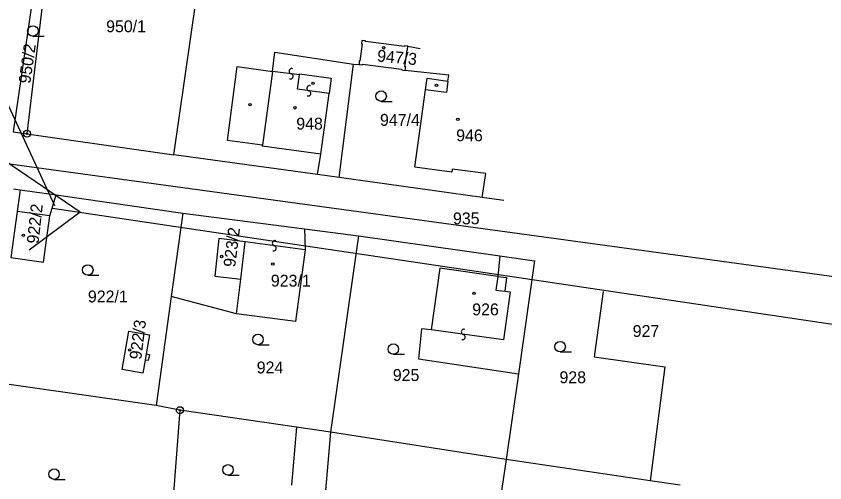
# Model space of a CAD drawing. Extents: x -469926 to -462499, y -1098642 to -1092733.
# Drawn here: x -465706.1 to -465590.7, y -1094544.8 to -1094478.2 of the extents above; entities that cross this region are included whole.
import ezdxf

# ---------------------------------------------------------------- set-up
doc = ezdxf.new("R2010")
doc.units = 0
for name, color, linetype in [('Vrstva 1', 7, 'Continuous'), ('Vrstva 14', 7, 'Continuous'), ('Vrstva 24', 7, 'Continuous'), ('Vrstva 25', 7, 'Continuous'), ('Vrstva 4', 7, 'Continuous'), ('Vrstva 50', 7, 'Continuous'), ('Vrstva 51', 7, 'Continuous'), ('Vrstva 8', 7, 'Continuous')]:
    doc.layers.add(name, color=color, linetype=linetype)

msp = doc.modelspace()

# ---------------------------------------------------------------- linework, layer by layer
at = {"layer": 'Vrstva 1'}
for p, q in [((-465700.5, -1094460.5), (-465704.56, -1094494.94)), ((-465700.5, -1094460.5), (-465704.56, -1094494.94)), ((-465683.57, -1094497.97), (-465678.9, -1094465.12)), ((-465683.57, -1094497.97), (-465678.9, -1094465.12)), ((-465703.8, -1094476.02), (-465706.54, -1094494.66)), ((-465703.8, -1094476.02), (-465706.54, -1094494.66)), ((-465656.75, -1094481.61), (-465656.81, -1094482.1)), ((-465656.75, -1094481.61), (-465656.81, -1094482.1)), ((-465656.24, -1094481.67), (-465656.75, -1094481.61)), ((-465656.24, -1094481.67), (-465656.75, -1094481.61)), ((-465656.71, -1094482.12), (-465657.03, -1094484.57)), ((-465656.71, -1094482.12), (-465657.03, -1094484.57)), ((-465656.81, -1094482.1), (-465656.71, -1094482.12)), ((-465656.81, -1094482.1), (-465656.71, -1094482.12)), ((-465656.25, -1094481.77), (-465656.24, -1094481.67)), ((-465656.25, -1094481.77), (-465656.24, -1094481.67)), ((-465650.65, -1094482.49), (-465656.25, -1094481.77)), ((-465650.65, -1094482.49), (-465656.25, -1094481.77)), ((-465650.64, -1094482.4), (-465650.65, -1094482.49)), ((-465650.64, -1094482.4), (-465650.65, -1094482.49)), ((-465650.17, -1094482.45), (-465650.64, -1094482.4)), ((-465650.17, -1094482.45), (-465650.64, -1094482.4)), ((-465650.22, -1094482.94), (-465650.17, -1094482.45)), ((-465650.22, -1094482.94), (-465650.17, -1094482.45)), ((-465669.52, -1094486.04), (-465669.15, -1094483.31)), ((-465669.52, -1094486.04), (-465669.15, -1094483.31)), ((-465669.15, -1094483.31), (-465657.93, -1094485.02)), ((-465669.15, -1094483.31), (-465657.93, -1094485.02)), ((-465650.62, -1094485.39), (-465650.3, -1094482.94)), ((-465650.62, -1094485.39), (-465650.3, -1094482.94)), ((-465650.3, -1094482.94), (-465650.22, -1094482.94)), ((-465650.3, -1094482.94), (-465650.22, -1094482.94)), ((-465660.01, -1094501.19), (-465657.93, -1094485.02)), ((-465657.93, -1094485.02), (-465657.15, -1094485.05)), ((-465657.93, -1094485.02), (-465657.15, -1094485.05)), ((-465657.13, -1094484.55), (-465657.15, -1094485.05)), ((-465657.13, -1094484.55), (-465657.15, -1094485.05)), ((-465657.15, -1094485.05), (-465656.68, -1094485.11)), ((-465657.15, -1094485.05), (-465656.68, -1094485.11)), ((-465657.03, -1094484.57), (-465657.13, -1094484.55)), ((-465657.03, -1094484.57), (-465657.13, -1094484.55)), ((-465656.68, -1094485.11), (-465656.67, -1094485.02)), ((-465656.68, -1094485.11), (-465656.67, -1094485.02)), ((-465656.67, -1094485.02), (-465651.07, -1094485.74)), ((-465656.67, -1094485.02), (-465651.07, -1094485.74)), ((-465675.94, -1094495.93), (-465674.53, -1094485.33)), ((-465675.94, -1094495.93), (-465674.53, -1094485.33)), ((-465674.53, -1094485.33), (-465669.52, -1094486.04)), ((-465674.53, -1094485.33), (-465669.52, -1094486.04)), ((-465651.07, -1094485.74), (-465651.08, -1094485.84)), ((-465651.07, -1094485.74), (-465651.08, -1094485.84)), ((-465651.08, -1094485.84), (-465650.59, -1094485.9)), ((-465651.08, -1094485.84), (-465650.59, -1094485.9)), ((-465650.49, -1094485.41), (-465650.62, -1094485.39)), ((-465650.49, -1094485.41), (-465650.62, -1094485.39)), ((-465650.59, -1094485.9), (-465650.49, -1094485.41)), ((-465650.59, -1094485.9), (-465650.49, -1094485.41)), ((-465644.35, -1094486.56), (-465650.59, -1094485.9)), ((-465644.35, -1094486.56), (-465650.59, -1094485.9)), ((-465647.67, -1094488.67), (-465647.44, -1094487.01)), ((-465647.67, -1094488.67), (-465647.44, -1094487.01)), ((-465647.44, -1094487.01), (-465644.46, -1094487.42)), ((-465647.44, -1094487.01), (-465644.46, -1094487.42)), ((-465644.46, -1094487.42), (-465644.35, -1094486.56)), ((-465644.46, -1094487.42), (-465644.35, -1094486.56)), ((-465649.21, -1094499.71), (-465647.67, -1094488.67)), ((-465649.21, -1094499.71), (-465647.67, -1094488.67)), ((-465706.54, -1094494.66), (-465704.56, -1094494.94)), ((-465706.54, -1094494.66), (-465704.56, -1094494.94)), ((-465704.56, -1094494.94), (-465683.57, -1094497.97)), ((-465704.56, -1094494.94), (-465683.57, -1094497.97)), ((-465670.94, -1094496.6), (-465675.94, -1094495.93)), ((-465670.94, -1094496.6), (-465675.94, -1094495.93)), ((-465670.96, -1094496.73), (-465670.94, -1094496.6)), ((-465670.96, -1094496.73), (-465670.94, -1094496.6)), ((-465662.59, -1094497.85), (-465670.96, -1094496.73)), ((-465662.59, -1094497.85), (-465670.96, -1094496.73)), ((-465663.08, -1094500.77), (-465683.57, -1094497.97)), ((-465663.08, -1094500.77), (-465683.57, -1094497.97)), ((-465663.08, -1094500.77), (-465662.59, -1094497.85)), ((-465663.08, -1094500.77), (-465662.59, -1094497.85)), ((-465643.91, -1094500.46), (-465649.21, -1094499.71)), ((-465643.91, -1094500.46), (-465649.21, -1094499.71)), ((-465643.85, -1094500.02), (-465643.91, -1094500.46)), ((-465643.85, -1094500.02), (-465643.91, -1094500.46)), ((-465639.05, -1094500.65), (-465643.85, -1094500.02)), ((-465639.05, -1094500.65), (-465643.85, -1094500.02)), ((-465660.01, -1094501.19), (-465663.08, -1094500.77)), ((-465660.01, -1094501.19), (-465663.08, -1094500.77)), ((-465639.56, -1094504.04), (-465660.01, -1094501.19)), ((-465639.56, -1094504.04), (-465660.01, -1094501.19)), ((-465639.56, -1094504.04), (-465639.05, -1094500.65)), ((-465639.56, -1094504.04), (-465639.05, -1094500.65)), ((-465706.49, -1094502.82), (-465705.52, -1094502.96)), ((-465706.49, -1094502.82), (-465705.52, -1094502.96)), ((-465705.52, -1094502.96), (-465705.97, -1094506.05)), ((-465705.52, -1094502.96), (-465705.97, -1094506.05)), ((-465705.52, -1094502.96), (-465700.41, -1094503.69)), ((-465705.52, -1094502.96), (-465700.41, -1094503.69)), ((-465701.3, -1094506.69), (-465700.41, -1094503.69)), ((-465701.3, -1094506.69), (-465700.41, -1094503.69)), ((-465700.41, -1094503.69), (-465682.29, -1094506.3)), ((-465700.41, -1094503.69), (-465682.29, -1094506.3)), ((-465636.46, -1094504.48), (-465639.56, -1094504.04)), ((-465636.46, -1094504.48), (-465639.56, -1094504.04)), ((-465705.97, -1094506.05), (-465706.87, -1094512.64)), ((-465705.97, -1094506.05), (-465706.87, -1094512.64)), ((-465702.21, -1094513.28), (-465701.3, -1094506.69)), ((-465702.21, -1094513.28), (-465701.3, -1094506.69)), ((-465682.29, -1094506.3), (-465683.95, -1094518.22)), ((-465682.29, -1094506.3), (-465683.95, -1094518.22)), ((-465682.29, -1094506.3), (-465664.93, -1094508.55)), ((-465682.29, -1094506.3), (-465664.93, -1094508.55)), ((-465664.93, -1094508.55), (-465664.85, -1094511.53)), ((-465664.93, -1094508.55), (-465657.23, -1094509.55)), ((-465664.93, -1094508.55), (-465664.85, -1094511.53)), ((-465664.93, -1094508.55), (-465657.23, -1094509.55)), ((-465677.19, -1094509.91), (-465677.76, -1094515.28)), ((-465677.19, -1094509.91), (-465677.76, -1094515.28)), ((-465673.41, -1094510.4), (-465677.19, -1094509.91)), ((-465673.41, -1094510.4), (-465677.19, -1094509.91)), ((-465674.04, -1094515.72), (-465673.41, -1094510.4)), ((-465674.04, -1094515.72), (-465673.41, -1094510.4)), ((-465657.23, -1094509.55), (-465661.22, -1094537.57)), ((-465657.23, -1094509.55), (-465661.22, -1094537.57)), ((-465657.23, -1094509.55), (-465637.05, -1094512.39)), ((-465657.23, -1094509.55), (-465637.05, -1094512.39)), ((-465664.85, -1094511.53), (-465666.21, -1094521.79)), ((-465664.85, -1094511.53), (-465666.21, -1094521.79)), ((-465706.87, -1094512.64), (-465702.21, -1094513.28)), ((-465706.87, -1094512.64), (-465702.21, -1094513.28)), ((-465637.05, -1094512.39), (-465637.34, -1094515.32)), ((-465637.05, -1094512.39), (-465637.34, -1094515.32)), ((-465637.05, -1094512.39), (-465632.08, -1094513.09)), ((-465637.05, -1094512.39), (-465632.08, -1094513.09)), ((-465632.08, -1094513.09), (-465634.39, -1094529.23)), ((-465632.08, -1094513.09), (-465634.39, -1094529.23)), ((-465645.63, -1094514.13), (-465646.86, -1094522.98)), ((-465645.63, -1094514.13), (-465646.86, -1094522.98)), ((-465637.34, -1094515.32), (-465645.63, -1094514.13)), ((-465637.34, -1094515.32), (-465645.63, -1094514.13)), ((-465677.76, -1094515.28), (-465674.04, -1094515.72)), ((-465677.76, -1094515.28), (-465674.04, -1094515.72)), ((-465683.95, -1094518.22), (-465686.12, -1094533.77)), ((-465683.95, -1094518.22), (-465686.12, -1094533.77)), ((-465674.63, -1094520.69), (-465683.95, -1094518.22)), ((-465674.63, -1094520.69), (-465683.95, -1094518.22)), ((-465622.31, -1094517.49), (-465623.59, -1094526.81)), ((-465622.31, -1094517.49), (-465623.59, -1094526.81)), ((-465666.21, -1094521.79), (-465674.63, -1094520.69)), ((-465666.21, -1094521.79), (-465674.63, -1094520.69)), ((-465690.98, -1094528.64), (-465690.01, -1094523.17)), ((-465690.98, -1094528.64), (-465690.01, -1094523.17)), ((-465690.01, -1094523.17), (-465687.05, -1094523.69)), ((-465690.01, -1094523.17), (-465687.05, -1094523.69)), ((-465648.23, -1094522.83), (-465648.67, -1094527.1)), ((-465648.23, -1094522.83), (-465648.67, -1094527.1)), ((-465646.86, -1094522.98), (-465648.23, -1094522.83)), ((-465646.86, -1094522.98), (-465648.23, -1094522.83)), ((-465687.05, -1094523.69), (-465687.52, -1094526.4)), ((-465687.05, -1094523.69), (-465687.52, -1094526.4)), ((-465687.52, -1094526.4), (-465687.08, -1094526.48)), ((-465687.52, -1094526.4), (-465687.08, -1094526.48)), ((-465687.08, -1094526.48), (-465687.24, -1094527.36)), ((-465687.08, -1094526.48), (-465687.24, -1094527.36)), ((-465687.68, -1094527.28), (-465688.01, -1094529.16)), ((-465687.68, -1094527.28), (-465688.01, -1094529.16)), ((-465687.24, -1094527.36), (-465687.68, -1094527.28)), ((-465687.24, -1094527.36), (-465687.68, -1094527.28)), ((-465648.67, -1094527.1), (-465634.39, -1094529.23)), ((-465648.67, -1094527.1), (-465634.39, -1094529.23)), ((-465623.59, -1094526.81), (-465613.51, -1094528.25)), ((-465623.59, -1094526.81), (-465613.51, -1094528.25)), ((-465688.01, -1094529.16), (-465690.98, -1094528.64)), ((-465688.01, -1094529.16), (-465690.98, -1094528.64)), ((-465613.51, -1094528.25), (-465615.57, -1094544.51)), ((-465613.51, -1094528.25), (-465615.57, -1094544.51)), ((-465634.39, -1094529.23), (-465636.16, -1094541.5)), ((-465634.39, -1094529.23), (-465636.16, -1094541.5)), ((-465686.12, -1094533.77), (-465710.26, -1094530.33)), ((-465686.12, -1094533.77), (-465710.26, -1094530.33)), ((-465682.73, -1094534.44), (-465686.12, -1094533.77)), ((-465682.73, -1094534.44), (-465686.12, -1094533.77)), ((-465682.73, -1094534.44), (-465685.1, -1094564.62)), ((-465682.73, -1094534.44), (-465685.1, -1094564.62)), ((-465666.09, -1094536.86), (-465682.73, -1094534.44)), ((-465666.09, -1094536.86), (-465682.73, -1094534.44)), ((-465666.09, -1094536.86), (-465666.81, -1094545.17)), ((-465666.09, -1094536.86), (-465666.81, -1094545.17)), ((-465661.22, -1094537.57), (-465666.09, -1094536.86)), ((-465661.22, -1094537.57), (-465666.09, -1094536.86)), ((-465661.22, -1094537.57), (-465663.66, -1094566.23)), ((-465661.22, -1094537.57), (-465663.66, -1094566.23)), ((-465636.16, -1094541.5), (-465661.22, -1094537.57)), ((-465636.16, -1094541.5), (-465661.22, -1094537.57)), ((-465636.16, -1094541.5), (-465637.77, -1094552.57)), ((-465636.16, -1094541.5), (-465637.77, -1094552.57)), ((-465615.57, -1094544.51), (-465636.16, -1094541.5)), ((-465615.57, -1094544.51), (-465636.16, -1094541.5)), ((-465611.32, -1094545.13), (-465615.57, -1094544.51)), ((-465611.32, -1094545.13), (-465615.57, -1094544.51))]:
    msp.add_line(p, q, dxfattribs=at)
at = {"layer": 'Vrstva 14'}
for p, q in [((-465696.96, -1094506.17), (-465724.05, -1094487.66)), ((-465696.96, -1094506.17), (-465724.05, -1094487.66)), ((-465700.57, -1094505.23), (-465708, -1094489.13)), ((-465700.57, -1094505.23), (-465708, -1094489.13)), ((-465700.92, -1094505.58), (-465572.71, -1094524.64)), ((-465696.96, -1094506.17), (-465704.23, -1094511.57)), ((-465696.96, -1094506.17), (-465704.23, -1094511.57))]:
    msp.add_line(p, q, dxfattribs=at)
at = {"layer": 'Vrstva 24'}
for centre, radius in [((-465704.56, -1094494.94), 0.5), ((-465704.56, -1094494.94), 0.5), ((-465704.56, -1094494.94), 0.1), ((-465704.56, -1094494.94), 0.1), ((-465682.73, -1094534.44), 0.5), ((-465682.73, -1094534.44), 0.5), ((-465682.73, -1094534.44), 0.1), ((-465682.73, -1094534.44), 0.1)]:
    msp.add_circle(centre, radius, dxfattribs=at)
at = {"layer": 'Vrstva 25'}
for p, q in [((-465703.71, -1094481.02), (-465702.11, -1094481.02)), ((-465703.71, -1094481.02), (-465702.11, -1094481.02)), ((-465654, -1094490.33), (-465652.4, -1094490.33)), ((-465654, -1094490.33), (-465652.4, -1094490.33)), ((-465695.88, -1094515.16), (-465694.28, -1094515.16)), ((-465695.88, -1094515.16), (-465694.28, -1094515.16)), ((-465671.57, -1094525.09), (-465669.97, -1094525.09)), ((-465671.57, -1094525.09), (-465669.97, -1094525.09)), ((-465652.26, -1094526.46), (-465650.66, -1094526.46)), ((-465652.26, -1094526.46), (-465650.66, -1094526.46)), ((-465628.44, -1094526.12), (-465626.84, -1094526.12)), ((-465628.44, -1094526.12), (-465626.84, -1094526.12)), ((-465675.86, -1094543.72), (-465674.26, -1094543.72)), ((-465675.86, -1094543.72), (-465674.26, -1094543.72)), ((-465700.69, -1094544.33), (-465699.09, -1094544.33)), ((-465700.69, -1094544.33), (-465699.09, -1094544.33))]:
    msp.add_line(p, q, dxfattribs=at)
for centre, radius in [((-465703.71, -1094480.27), 0.75), ((-465703.71, -1094480.27), 0.75), ((-465653.63, -1094482.67), 0.175), ((-465653.63, -1094482.67), 0.175), ((-465663.72, -1094487.76), 0.175), ((-465663.72, -1094487.76), 0.175), ((-465646.09, -1094488.03), 0.175), ((-465646.09, -1094488.03), 0.175), ((-465654, -1094489.58), 0.75), ((-465654, -1094489.58), 0.75), ((-465672.71, -1094490.79), 0.175), ((-465672.71, -1094490.79), 0.175), ((-465666.3, -1094491.24), 0.175), ((-465666.3, -1094491.24), 0.175), ((-465643.05, -1094492.88), 0.175), ((-465643.05, -1094492.88), 0.175), ((-465705.07, -1094509.46), 0.175), ((-465705.07, -1094509.46), 0.175), ((-465676.75, -1094512.49), 0.175), ((-465676.75, -1094512.49), 0.175), ((-465695.88, -1094514.41), 0.75), ((-465695.88, -1094514.41), 0.75), ((-465669.46, -1094513.56), 0.175), ((-465669.46, -1094513.56), 0.175), ((-465640.75, -1094517.76), 0.175), ((-465640.75, -1094517.76), 0.175), ((-465671.57, -1094524.34), 0.75), ((-465671.57, -1094524.34), 0.75), ((-465652.26, -1094525.71), 0.75), ((-465652.26, -1094525.71), 0.75), ((-465628.44, -1094525.37), 0.75), ((-465628.44, -1094525.37), 0.75), ((-465689.91, -1094525.84), 0.175), ((-465689.91, -1094525.84), 0.175), ((-465700.69, -1094543.58), 0.75), ((-465700.69, -1094543.58), 0.75), ((-465675.86, -1094542.97), 0.75), ((-465675.86, -1094542.97), 0.75)]:
    msp.add_circle(centre, radius, dxfattribs=at)
at = {"layer": 'Vrstva 4'}
for p, q in [((-465650.17, -1094482.45), (-465648.41, -1094482.79)), ((-465650.17, -1094482.45), (-465648.41, -1094482.79)), ((-465669.52, -1094486.04), (-465670.94, -1094496.6)), ((-465669.52, -1094486.04), (-465670.94, -1094496.6)), ((-465665.67, -1094486.52), (-465669.52, -1094486.04)), ((-465665.67, -1094486.52), (-465669.52, -1094486.04)), ((-465665.93, -1094488.58), (-465665.67, -1094486.52)), ((-465665.93, -1094488.58), (-465665.67, -1094486.52)), ((-465665.67, -1094486.52), (-465665.66, -1094486.41)), ((-465665.67, -1094486.52), (-465665.66, -1094486.41)), ((-465665.66, -1094486.41), (-465661.15, -1094487.01)), ((-465665.66, -1094486.41), (-465661.15, -1094487.01)), ((-465661.15, -1094487.01), (-465661.44, -1094489.19)), ((-465661.15, -1094487.01), (-465661.44, -1094489.19)), ((-465644.46, -1094487.42), (-465644.67, -1094489.07)), ((-465644.46, -1094487.42), (-465644.67, -1094489.07)), ((-465661.44, -1094489.19), (-465665.93, -1094488.58)), ((-465661.44, -1094489.19), (-465665.93, -1094488.58)), ((-465662.59, -1094497.85), (-465661.44, -1094489.19)), ((-465662.59, -1094497.85), (-465661.44, -1094489.19)), ((-465644.67, -1094489.07), (-465647.67, -1094488.67)), ((-465644.67, -1094489.07), (-465647.67, -1094488.67)), ((-465701.3, -1094506.69), (-465705.97, -1094506.05)), ((-465701.3, -1094506.69), (-465705.97, -1094506.05)), ((-465664.85, -1094511.53), (-465673.41, -1094510.4)), ((-465664.85, -1094511.53), (-465673.41, -1094510.4)), ((-465674.63, -1094520.69), (-465674.04, -1094515.72)), ((-465674.63, -1094520.69), (-465674.04, -1094515.72)), ((-465637.34, -1094515.32), (-465637.6, -1094517.29)), ((-465637.34, -1094515.32), (-465637.6, -1094517.29)), ((-465637.34, -1094515.32), (-465636.09, -1094515.5)), ((-465637.34, -1094515.32), (-465636.09, -1094515.5)), ((-465636.09, -1094515.5), (-465636.35, -1094517.45)), ((-465636.09, -1094515.5), (-465636.35, -1094517.45)), ((-465637.6, -1094517.29), (-465636.35, -1094517.45)), ((-465637.6, -1094517.29), (-465636.35, -1094517.45)), ((-465636.35, -1094517.45), (-465635.58, -1094517.54)), ((-465636.35, -1094517.45), (-465635.58, -1094517.54)), ((-465635.58, -1094517.54), (-465636.55, -1094524.41)), ((-465635.58, -1094517.54), (-465636.55, -1094524.41)), ((-465636.55, -1094524.41), (-465646.86, -1094522.98)), ((-465636.55, -1094524.41), (-465646.86, -1094522.98)), ((-465687.52, -1094526.4), (-465687.68, -1094527.28)), ((-465687.52, -1094526.4), (-465687.68, -1094527.28))]:
    msp.add_line(p, q, dxfattribs=at)
at = {"layer": 'Vrstva 51'}
for centre, radius, start, end in [((-465666.76, -1094486.01), 0.376, 68.9904, 255.3015), ((-465666.76, -1094486.01), 0.376, 68.9904, 255.3015), ((-465666.94, -1094486.74), 0.377, 248.3143, 75.9775), ((-465666.94, -1094486.74), 0.377, 248.3143, 75.9775), ((-465664.22, -1094488.44), 0.376, 68.9904, 255.3015), ((-465664.22, -1094488.44), 0.376, 68.9904, 255.3015), ((-465664.4, -1094489.17), 0.377, 248.3143, 75.9775), ((-465664.4, -1094489.17), 0.377, 248.3143, 75.9775), ((-465669.16, -1094510.58), 0.376, 68.9904, 255.3015), ((-465669.16, -1094510.58), 0.376, 68.9904, 255.3015), ((-465669.34, -1094511.31), 0.377, 248.3143, 75.9775), ((-465669.34, -1094511.31), 0.377, 248.3143, 75.9775), ((-465642.18, -1094523.25), 0.376, 68.9904, 255.3015), ((-465642.18, -1094523.25), 0.376, 68.9904, 255.3015), ((-465642.36, -1094523.98), 0.377, 248.3143, 75.9775), ((-465642.36, -1094523.98), 0.377, 248.3143, 75.9775)]:
    msp.add_arc(centre, radius, start, end, dxfattribs=at)
at = {"layer": 'Vrstva 8'}
msp.add_line((-465529.17, -1094523.63), (-465750.52, -1094493.35), dxfattribs=at)

# ---------------------------------------------------------------- texts
at = {"layer": 'Vrstva 50'}
for s, p in [('950/1', (-465693.26, -1094480.45)), ('947/4', (-465654.16, -1094493.82)), ('948', (-465666.11, -1094494.36)), ('946', (-465643.28, -1094496.03)), ('935', (-465643.74, -1094507.89)), ('935', (-465643.74, -1094507.89)), ('923/1', (-465669.74, -1094516.79)), ('923/1', (-465669.74, -1094516.79)), ('922/1', (-465695.86, -1094519.05)), ('926', (-465640.99, -1094520.89)), ('927', (-465618.08, -1094523.98)), ('924', (-465671.76, -1094529.19)), ('925', (-465652.33, -1094530.27)), ('928', (-465628.54, -1094530.59))]:
    msp.add_text(s, height=1.7, dxfattribs=at).set_placement(p)
for s, rotation, p in [('950/2', 81.873, (-465704.09, -1094487.86)), ('950/2', 81.873, (-465704.09, -1094487.86)), ('947/3', 354.6, (-465654.63, -1094484.62)), ('947/3', 354.6, (-465654.63, -1094484.62)), ('922/2', 83.709, (-465702.91, -1094510.72)), ('922/2', 83.709, (-465702.91, -1094510.72)), ('923/2', 82.791, (-465674.84, -1094514.08)), ('923/2', 82.791, (-465674.84, -1094514.08)), ('922/3', 82.791, (-465688.25, -1094527.28)), ('922/3', 82.791, (-465688.25, -1094527.28))]:
    msp.add_text(s, height=1.7, rotation=rotation, dxfattribs=at).set_placement(p)

doc.saveas('drawing.dxf')
